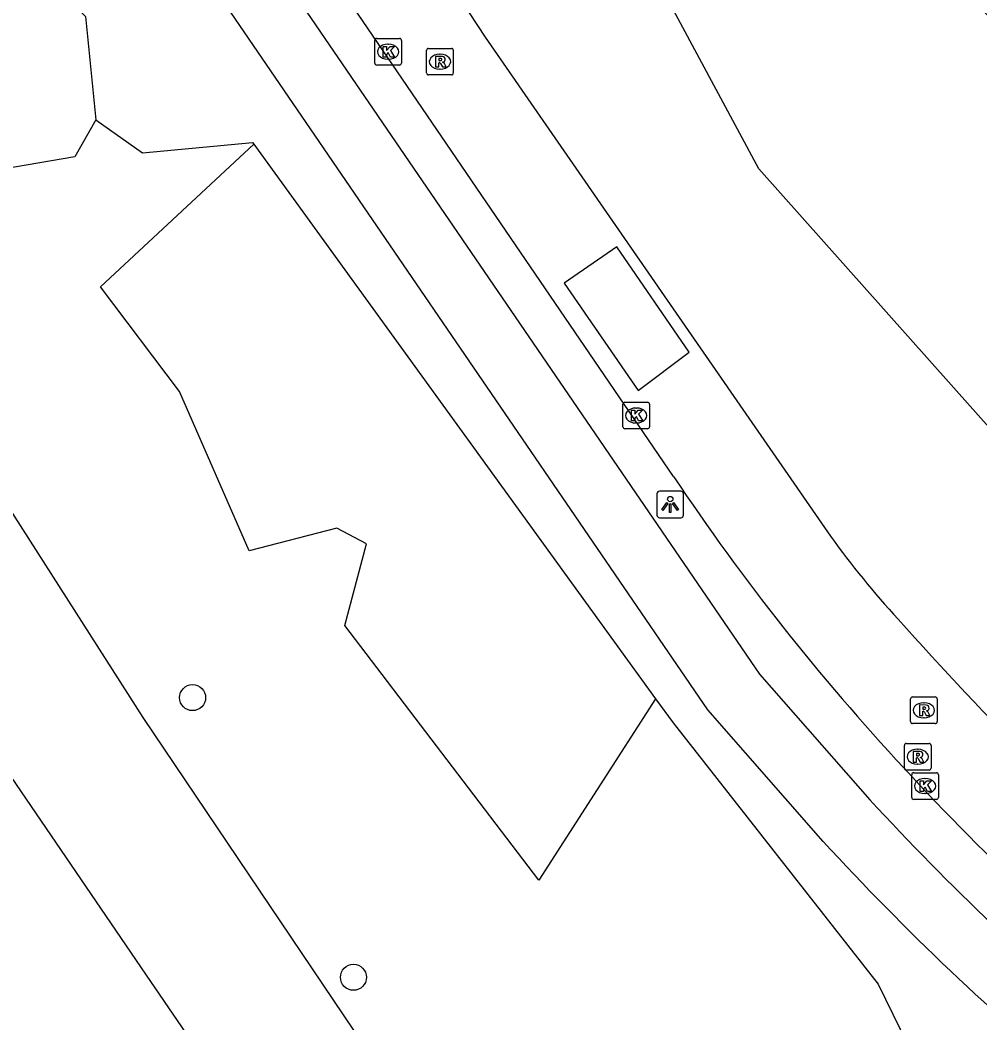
# Model space of a CAD drawing. Extents: x 155275 to 156263, y 382654 to 383635.
# Drawn here: x 155719.03 to 155755.08, y 383071.98 to 383109.66 of the extents above; entities that cross this region are included whole.
import ezdxf

# ---------------------------------------------------------------- set-up
doc = ezdxf.new("R2010")
doc.units = 0
for name, color, linetype in [('IMGEO_Berm_groen', 7, 'Continuous'), ('IMGEO_Boom', 7, 'Continuous'), ('IMGEO_Fietspad_gesloten', 7, 'Continuous'), ('IMGEO_Groenvoorziening', 7, 'Continuous'), ('IMGEO_Kolk', 7, 'Continuous'), ('IMGEO_Lichtpunt', 7, 'Continuous'), ('IMGEO_Rijbaan_lokaal_gesloten', 7, 'Continuous'), ('IMGEO_Rijbaan_lokaal_open', 7, 'Continuous'), ('IMGEO_Rioolput', 7, 'Continuous'), ('IMGEO_Voetpad_open', 7, 'Continuous')]:
    doc.layers.add(name, color=color, linetype=linetype)

msp = doc.modelspace()

# ---------------------------------------------------------------- linework, layer by layer
at = {"layer": 'IMGEO_Berm_groen'}
msp.add_lwpolyline([(155812.91, 383066.171), (155809.833, 383066.391), (155801.367, 383066.998), (155792.138, 383071.742), (155786.195, 383067.61), (155775.328, 383078.007), (155762.855, 383086.013), (155746.776, 383104.071), (155742.231, 383112.533), (155736.041, 383119.787), (155734.812, 383124.613), (155732.465, 383124.934), (155728.264, 383135.475), (155728.221, 383137.957)], dxfattribs=at)
at = {"layer": 'IMGEO_Boom'}
for centre in [(155725.508, 383084.204), (155731.55, 383073.698)]:
    msp.add_circle(centre, 0.489, dxfattribs=at)
at = {"layer": 'IMGEO_Fietspad_gesloten'}
msp.add_arc((155729.64, 383083.93), 36.515, 24.1793, 47.476, dxfattribs=at)
at = {"layer": 'IMGEO_Groenvoorziening'}
for points in [[(155713.131, 383103.008), (155710.316, 383103.298), (155710.278, 383108.131), (155713.748, 383117.663), (155721.483, 383109.794), (155721.868, 383105.903)], [(155721.868, 383105.903), (155721.087, 383104.513), (155718.377, 383104.051), (155716.162, 383105.465), (155713.131, 383103.008)], [(155721.868, 383105.903), (155723.632, 383104.671), (155727.762, 383105.051), (155727.804, 383104.992)], [(155742.897, 383084.163), (155738.516, 383077.344), (155731.224, 383086.919), (155732.037, 383089.985), (155730.924, 383090.574), (155727.639, 383089.724), (155725.016, 383095.701), (155722.052, 383099.631), (155727.804, 383104.992)], [(155727.804, 383104.992), (155742.897, 383084.163)], [(155742.897, 383084.163), (155743.556, 383083.253), (155751.257, 383073.438), (155753.999, 383067.834), (155752.202, 383062.412), (155749.467, 383059.929), (155747.367, 383059.538), (155740.681, 383066.236), (155731.593, 383071.669), (155723.652, 383083.455), (155716.242, 383095.037), (155715.841, 383102.729), (155713.131, 383103.008)]]:
    msp.add_lwpolyline(points, dxfattribs=at)
at = {"layer": 'IMGEO_Kolk'}
for p, q in [((155732.35, 383108.042), (155732.35, 383108.894)), ((155732.425, 383108.968), (155733.277, 383108.968)), ((155733.351, 383108.894), (155733.351, 383108.042)), ((155732.838, 383108.748), (155732.863, 383108.748)), ((155732.861, 383108.188), (155732.836, 383108.188)), ((155733.277, 383107.968), (155732.425, 383107.968)), ((155741.669, 383094.376), (155741.669, 383095.228)), ((155741.744, 383095.302), (155742.596, 383095.302)), ((155742.67, 383095.228), (155742.67, 383094.376)), ((155742.157, 383095.082), (155742.182, 383095.082)), ((155742.18, 383094.522), (155742.155, 383094.522)), ((155742.596, 383094.302), (155741.744, 383094.302)), ((155752.518, 383080.457), (155752.518, 383081.309)), ((155752.593, 383081.383), (155753.445, 383081.383)), ((155753.519, 383081.309), (155753.519, 383080.457)), ((155753.006, 383081.163), (155753.031, 383081.163)), ((155753.029, 383080.603), (155753.004, 383080.603)), ((155753.445, 383080.383), (155752.593, 383080.383))]:
    msp.add_line(p, q, dxfattribs=at)
for points in [[(155732.35, 383108.042), (155732.35, 383108.894)], [(155732.425, 383108.968), (155733.277, 383108.968)], [(155733.351, 383108.894), (155733.351, 383108.042)], [(155732.671, 383108.668), (155732.794, 383108.668), (155732.794, 383108.517), (155732.924, 383108.668), (155733.088, 383108.668), (155732.942, 383108.517), (155733.095, 383108.268), (155732.943, 383108.268), (155732.858, 383108.432), (155732.794, 383108.365), (155732.794, 383108.268), (155732.671, 383108.268), (155732.671, 383108.668)], [(155733.277, 383107.968), (155732.425, 383107.968)], [(155741.669, 383094.376), (155741.669, 383095.228)], [(155741.744, 383095.302), (155742.596, 383095.302)], [(155742.67, 383095.228), (155742.67, 383094.376)], [(155741.99, 383095.002), (155742.113, 383095.002), (155742.113, 383094.851), (155742.243, 383095.002), (155742.407, 383095.002), (155742.261, 383094.851), (155742.414, 383094.602), (155742.262, 383094.602), (155742.177, 383094.766), (155742.113, 383094.699), (155742.113, 383094.602), (155741.99, 383094.602), (155741.99, 383095.002)], [(155742.596, 383094.302), (155741.744, 383094.302)], [(155752.518, 383080.457), (155752.518, 383081.309)], [(155752.593, 383081.383), (155753.445, 383081.383)], [(155753.519, 383081.309), (155753.519, 383080.457)], [(155752.839, 383081.083), (155752.962, 383081.083), (155752.962, 383080.932), (155753.092, 383081.083), (155753.256, 383081.083), (155753.11, 383080.932), (155753.263, 383080.683), (155753.111, 383080.683), (155753.026, 383080.847), (155752.962, 383080.78), (155752.962, 383080.683), (155752.839, 383080.683), (155752.839, 383081.083)], [(155753.445, 383080.383), (155752.593, 383080.383)]]:
    msp.add_lwpolyline(points, dxfattribs=at)
for centre, start, end in [((155732.427, 383108.892), 91.552, 178.448), ((155732.427, 383108.892), 91.552, 178.448), ((155733.275, 383108.892), 1.552, 88.448), ((155733.275, 383108.892), 1.552, 88.448), ((155732.427, 383108.044), 181.552, 268.448), ((155732.427, 383108.044), 181.552, 268.448), ((155733.275, 383108.044), 271.552, 358.448), ((155733.275, 383108.044), 271.552, 358.448), ((155741.746, 383095.226), 91.552, 178.448), ((155741.746, 383095.226), 91.552, 178.448), ((155742.594, 383095.226), 1.552, 88.448), ((155742.594, 383095.226), 1.552, 88.448), ((155741.746, 383094.378), 181.552, 268.448), ((155741.746, 383094.378), 181.552, 268.448), ((155742.594, 383094.378), 271.552, 358.448), ((155742.594, 383094.378), 271.552, 358.448), ((155752.595, 383081.307), 91.552, 178.448), ((155752.595, 383081.307), 91.552, 178.448), ((155753.443, 383081.307), 1.552, 88.448), ((155753.443, 383081.307), 1.552, 88.448), ((155752.595, 383080.459), 181.552, 268.448), ((155752.595, 383080.459), 181.552, 268.448), ((155753.443, 383080.459), 271.552, 358.448), ((155753.443, 383080.459), 271.552, 358.448)]:
    msp.add_arc(centre, 0.0765, start, end, dxfattribs=at)
for centre, major_axis, ratio, start_param, end_param in [((155732.837, 383108.468), (-0.387, 0.002), 0.722429, 4.712389, 7.853982), ((155732.862, 383108.468), (-0.39, 0.002), 0.717154, 1.570796, 4.712389), ((155742.156, 383094.802), (-0.387, 0.002), 0.722429, 4.712389, 7.853982), ((155742.181, 383094.802), (-0.39, 0.002), 0.717154, 1.570796, 4.712389), ((155753.005, 383080.883), (-0.387, 0.002), 0.722429, 4.712389, 7.853982), ((155753.03, 383080.883), (-0.39, 0.002), 0.717154, 1.570796, 4.712389)]:
    msp.add_ellipse(centre, major_axis=major_axis, ratio=ratio, start_param=start_param, end_param=end_param, dxfattribs=at)
at = {"layer": 'IMGEO_Lichtpunt'}
for p, q in [((155742.95, 383091.865), (155742.95, 383091.058)), ((155742.95, 383091.865), (155742.95, 383091.058)), ((155743.852, 383091.96), (155743.044, 383091.96)), ((155743.852, 383091.96), (155743.044, 383091.96)), ((155743.946, 383091.058), (155743.946, 383091.865)), ((155743.946, 383091.058), (155743.946, 383091.865)), ((155743.044, 383090.964), (155743.852, 383090.964)), ((155743.044, 383090.964), (155743.852, 383090.964))]:
    msp.add_line(p, q, dxfattribs=at)
for points in [[(155743.324, 383091.529), (155743.363, 383091.501), (155743.175, 383091.239), (155743.137, 383091.266), (155743.324, 383091.529)], [(155743.426, 383091.481), (155743.473, 383091.481), (155743.473, 383091.159), (155743.426, 383091.159), (155743.426, 383091.481)], [(155743.536, 383091.501), (155743.574, 383091.528), (155743.761, 383091.266), (155743.722, 383091.238), (155743.536, 383091.501)]]:
    msp.add_lwpolyline(points, dxfattribs=at)
msp.add_circle((155743.449, 383091.663), 0.0994, dxfattribs=at)
for centre, start, end in [((155743.044, 383091.865), 90, 180), ((155743.044, 383091.865), 90, 180), ((155743.852, 383091.865), 0, 90), ((155743.852, 383091.865), 0, 90), ((155743.044, 383091.058), 180, 270), ((155743.044, 383091.058), 180, 270), ((155743.852, 383091.058), 270, 0), ((155743.852, 383091.058), 270, 360)]:
    msp.add_arc(centre, 0.0946, start, end, dxfattribs=at)
at = {"layer": 'IMGEO_Rijbaan_lokaal_gesloten'}
for points in [[(155743.573, 383092.516), (155722.28, 383123.75), (155721.245, 383124.553)], [(155735.3, 383110.857), (155736.499, 383109.015), (155749.465, 383090.269)]]:
    msp.add_lwpolyline(points, dxfattribs=at)
for centre, radius, start, end in [((155815.355, 383140.322), 86.244, 213.66347, 222.95548), ((155776.773, 383109.974), 33.676, 215.814, 222.6585), ((155849.133, 383173.338), 129.849, 221.58392, 228.21095), ((155823.272, 383146.864), 96.498, 222.59475, 230.89318)]:
    msp.add_arc(centre, radius, start, end, dxfattribs=at)
at = {"layer": 'IMGEO_Rijbaan_lokaal_open'}
for points in [[(155742.553, 383046.304), (155723.942, 383073.542), (155705.355, 383100.781), (155700.795, 383107.463)], [(155742.239, 383095.74), (155744.163, 383097.182), (155741.449, 383101.136), (155739.469, 383099.779), (155742.239, 383095.74)]]:
    msp.add_lwpolyline(points, dxfattribs=at)
at = {"layer": 'IMGEO_Rioolput'}
for p, q in [((155734.3, 383107.668), (155734.3, 383108.52)), ((155734.375, 383108.594), (155735.227, 383108.594)), ((155735.301, 383108.52), (155735.301, 383107.668)), ((155734.788, 383108.374), (155734.813, 383108.374)), ((155734.811, 383107.814), (155734.786, 383107.814)), ((155735.227, 383107.594), (155734.375, 383107.594)), ((155752.474, 383083.302), (155752.474, 383084.154)), ((155752.549, 383084.228), (155753.401, 383084.228)), ((155752.962, 383084.008), (155752.987, 383084.008)), ((155753.475, 383084.154), (155753.475, 383083.302)), ((155753.401, 383083.228), (155752.549, 383083.228)), ((155752.985, 383083.448), (155752.96, 383083.448)), ((155752.242, 383081.557), (155752.242, 383082.409)), ((155752.317, 383082.483), (155753.169, 383082.483)), ((155753.243, 383082.409), (155753.243, 383081.557)), ((155752.73, 383082.263), (155752.755, 383082.263)), ((155752.753, 383081.703), (155752.728, 383081.703)), ((155753.169, 383081.483), (155752.317, 383081.483))]:
    msp.add_line(p, q, dxfattribs=at)
for points in [[(155734.3, 383107.668), (155734.3, 383108.52)], [(155734.375, 383108.594), (155735.227, 383108.594)], [(155735.301, 383108.52), (155735.301, 383107.668)], [(155734.889, 383108.292), (155734.637, 383108.294), (155734.637, 383107.894)], [(155734.637, 383107.894), (155734.761, 383107.894), (155734.761, 383108.056), (155734.772, 383108.056)], [(155734.815, 383108.213), (155734.761, 383108.213), (155734.761, 383108.132)], [(155734.761, 383108.132), (155734.813, 383108.132)], [(155734.819, 383108.027), (155734.89, 383107.894), (155735.03, 383107.894), (155734.965, 383108.02)], [(155735.227, 383107.594), (155734.375, 383107.594)], [(155752.474, 383083.302), (155752.474, 383084.154)], [(155752.549, 383084.228), (155753.401, 383084.228)], [(155753.063, 383083.926), (155752.811, 383083.928), (155752.811, 383083.528)], [(155753.475, 383084.154), (155753.475, 383083.302)], [(155752.811, 383083.528), (155752.935, 383083.528), (155752.935, 383083.69), (155752.946, 383083.69)], [(155752.989, 383083.847), (155752.935, 383083.847), (155752.935, 383083.766)], [(155752.935, 383083.766), (155752.987, 383083.766)], [(155752.993, 383083.661), (155753.064, 383083.528), (155753.204, 383083.528), (155753.139, 383083.654)], [(155753.401, 383083.228), (155752.549, 383083.228)], [(155752.242, 383081.557), (155752.242, 383082.409)], [(155752.317, 383082.483), (155753.169, 383082.483)], [(155753.243, 383082.409), (155753.243, 383081.557)], [(155752.831, 383082.181), (155752.579, 383082.183), (155752.579, 383081.783)], [(155752.757, 383082.102), (155752.703, 383082.102), (155752.703, 383082.021)], [(155752.703, 383082.021), (155752.755, 383082.021)], [(155752.579, 383081.783), (155752.703, 383081.783), (155752.703, 383081.945), (155752.714, 383081.945)], [(155752.761, 383081.916), (155752.832, 383081.783), (155752.972, 383081.783), (155752.907, 383081.909)], [(155753.169, 383081.483), (155752.317, 383081.483)]]:
    msp.add_lwpolyline(points, dxfattribs=at)
for centre, radius, start, end in [((155734.377, 383108.518), 0.0765, 91.552, 178.448), ((155734.377, 383108.518), 0.0765, 91.552, 178.448), ((155735.225, 383108.518), 0.0765, 1.552, 88.448), ((155735.225, 383108.518), 0.0765, 1.552, 88.448), ((155734.771, 383108.003), 0.0533, 26.0293, 88.6989), ((155734.797, 383108.321), 0.19, 274.7715, 282.9687), ((155734.821, 383108.117), 0.0964, 77.0061, 93.1865), ((155734.835, 383108.174), 0.0378, 276.6634, 79.6772), ((155734.888, 383108.182), 0.109, 350.3612, 89.416), ((155734.886, 383108.182), 0.112, 277.5842, 350.9817), ((155734.87, 383107.967), 0.108, 29.5134, 73.7905), ((155734.377, 383107.67), 0.0765, 181.552, 268.448), ((155734.377, 383107.67), 0.0765, 181.552, 268.448), ((155735.225, 383107.67), 0.0765, 271.552, 358.448), ((155735.225, 383107.67), 0.0765, 271.552, 358.448), ((155752.551, 383084.152), 0.0765, 91.552, 178.448), ((155752.551, 383084.152), 0.0765, 91.552, 178.448), ((155753.062, 383083.816), 0.109, 350.3612, 89.416), ((155753.399, 383084.152), 0.0765, 1.552, 88.448), ((155753.399, 383084.152), 0.0765, 1.552, 88.448), ((155752.945, 383083.637), 0.0533, 26.0293, 88.6989), ((155752.971, 383083.955), 0.19, 274.7715, 282.9687), ((155752.995, 383083.751), 0.0964, 77.0061, 93.1865), ((155753.009, 383083.808), 0.0378, 276.6634, 79.6772), ((155753.06, 383083.816), 0.112, 277.5842, 350.9817), ((155753.044, 383083.601), 0.108, 29.5134, 73.7905), ((155752.551, 383083.304), 0.0765, 181.552, 268.448), ((155752.551, 383083.304), 0.0765, 181.552, 268.448), ((155753.399, 383083.304), 0.0765, 271.552, 358.448), ((155753.399, 383083.304), 0.0765, 271.552, 358.448), ((155752.319, 383082.407), 0.0765, 91.552, 178.448), ((155752.319, 383082.407), 0.0765, 91.552, 178.448), ((155753.167, 383082.407), 0.0765, 1.552, 88.448), ((155753.167, 383082.407), 0.0765, 1.552, 88.448), ((155752.739, 383082.21), 0.19, 274.7715, 282.9687), ((155752.763, 383082.006), 0.0964, 77.0061, 93.1865), ((155752.777, 383082.063), 0.0378, 276.6634, 79.6772), ((155752.83, 383082.071), 0.109, 350.3612, 89.416), ((155752.828, 383082.071), 0.112, 277.5842, 350.9817), ((155752.713, 383081.892), 0.0533, 26.0293, 88.6989), ((155752.812, 383081.856), 0.108, 29.5134, 73.7905), ((155752.319, 383081.559), 0.0765, 181.552, 268.448), ((155752.319, 383081.559), 0.0765, 181.552, 268.448), ((155753.167, 383081.559), 0.0765, 271.552, 358.448), ((155753.167, 383081.559), 0.0765, 271.552, 358.448)]:
    msp.add_arc(centre, radius, start, end, dxfattribs=at)
for centre, major_axis, ratio, start_param, end_param in [((155734.787, 383108.094), (-0.387, 0.002), 0.722429, 4.712389, 7.853982), ((155734.812, 383108.094), (-0.39, 0.002), 0.717154, 1.570796, 4.712389), ((155752.961, 383083.728), (-0.387, 0.002), 0.722429, 4.712389, 7.853982), ((155752.986, 383083.728), (-0.39, 0.002), 0.717154, 1.570796, 4.712389), ((155752.729, 383081.983), (-0.387, 0.002), 0.722429, 4.712389, 7.853982), ((155752.754, 383081.983), (-0.39, 0.002), 0.717154, 1.570796, 4.712389)]:
    msp.add_ellipse(centre, major_axis=major_axis, ratio=ratio, start_param=start_param, end_param=end_param, dxfattribs=at)
at = {"layer": 'IMGEO_Voetpad_open'}
for points in [[(155721.302, 383122.402), (155746.801, 383085.088), (155750.946, 383080.369)], [(155749.195, 383078.801), (155744.859, 383083.741), (155719.996, 383120.126), (155719.425, 383120.953)]]:
    msp.add_lwpolyline(points, dxfattribs=at)
for centre, radius, start, end in [((155823.459, 383147.049), 98.51, 222.60047, 230.28458), ((155823.092, 383146.671), 100.334, 222.56561, 230.354)]:
    msp.add_arc(centre, radius, start, end, dxfattribs=at)

doc.saveas('drawing.dxf')
